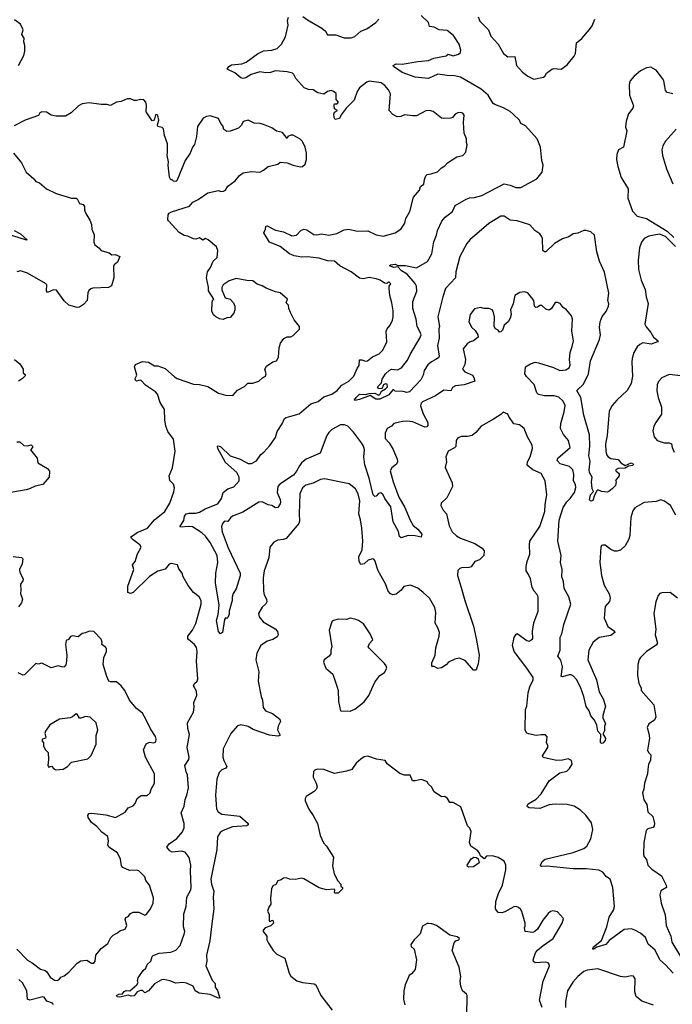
# Model space of a CAD drawing. Extents: x 2056909 to 2160450, y 827444 to 1016825.
# Tile 456 of 501: x 2119429 to 2124932, y 960481 to 968781. Entities that reach past the tile are written whole.
import ezdxf

# ---------------------------------------------------------------- set-up
doc = ezdxf.new("R2010")
doc.units = 0

msp = doc.modelspace()

# ---------------------------------------------------------------- linework, layer by layer
at = {"layer": '0CON10XD'}
for points in [[(2121222.3, 963912.3), (2121222, 963885), (2121196.7, 963795), (2121195, 963770), (2121185, 963742.5), (2121175, 963732.5), (2121165, 963740), (2121157.5, 963725), (2121138.1, 963615), (2121122.9, 963602.9), (2121104.3, 963624.3), (2121088.9, 963715), (2121104, 963766), (2121111.5, 963845), (2121080, 964035), (2121083.8, 964115), (2121101.3, 964205), (2121093.8, 964265), (2121035.2, 964375.2), (2120996.6, 964426.6), (2120965, 964456.4), (2120885.4, 964505.4), (2120855, 964509.2), (2120784.3, 964504.3), (2120781.2, 964511.2), (2120812.1, 964557.9), (2120818.2, 964595), (2120832.9, 964615), (2120855, 964621.3), (2120915, 964620.7), (2120945, 964628.9), (2120992.4, 964657.6), (2121100.5, 964699.5), (2121130.6, 964745), (2121145, 964796.7), (2121184.3, 964825.7), (2121235, 964843.8), (2121278.8, 964895), (2121280, 964925), (2121260, 964965), (2121165, 965046.9), (2121099.4, 965165), (2121096.7, 965185), (2121105, 965189.2), (2121125, 965179.4), (2121205, 965104.5), (2121287.6, 965077.6), (2121355, 965040.8), (2121385, 965039.2), (2121425, 965062), (2121462, 965115), (2121488.8, 965135), (2121539.8, 965190.2), (2121585, 965258.8), (2121601.2, 965308.8), (2121643.3, 965375), (2121662.2, 965417.8), (2121675, 965427.8), (2121715, 965439.5), (2121785, 965459.5), (2121885, 965541.5), (2121945, 965561.2), (2121995, 965600.5), (2122060, 965625), (2122105, 965654.3), (2122145, 965700.8), (2122205, 965734.2), (2122245.8, 965775), (2122275, 965841.2), (2122292.9, 965865), (2122295.7, 965914.3), (2122315, 965914.5), (2122345, 965902.7), (2122363.3, 965905), (2122405, 965938.8), (2122460, 965965), (2122490, 965995), (2122524, 966065), (2122520, 966155), (2122528, 966175), (2122552.5, 966205), (2122572.5, 966247.5), (2122577.5, 966275), (2122577, 966327), (2122566.9, 966395), (2122549.4, 966455), (2122543.9, 966516.1), (2122546, 966534), (2122559.2, 966555), (2122545, 966569.2), (2122535, 966568), (2122525, 966557.5), (2122505, 966558.8), (2122468, 966585), (2122436, 966596), (2122375, 966607.1), (2122325, 966596.5), (2122295, 966603.1), (2122225, 966654.4), (2122129.4, 966705), (2122085, 966744.5), (2122025, 966747.5), (2121955, 966769.4), (2121905, 966777.1), (2121855, 966781.8), (2121807.6, 966777.6), (2121745, 966791.5), (2121705, 966806.5), (2121625, 966867.5), (2121536.5, 966906.5), (2121489.2, 966985), (2121502.5, 967015), (2121505, 967040), (2121515, 967042.5), (2121585.5, 967005.5), (2121653.1, 966993.1), (2121725, 966957.8), (2121764.4, 966965.6), (2121801.2, 967005), (2121825, 967016), (2121849.7, 967009.7), (2121910, 966970), (2121935, 966967.8), (2121975, 966976.5), (2122034.6, 966964.6), (2122102.1, 966977.9), (2122165, 967009.2), (2122205, 967014), (2122275, 966996.7), (2122365, 967000), (2122435, 966966.2), (2122495, 966956.2), (2122595.9, 966984.1), (2122643.9, 967016.1), (2122678, 967065), (2122686.2, 967105), (2122720, 967165), (2122751.2, 967285), (2122800, 967345), (2122807.5, 967375), (2122836.7, 967395), (2122842, 967435), (2122854.2, 967465.8), (2122865, 967476), (2122899.7, 967480.3), (2122951.2, 967498.8), (2122985, 967532.5), (2123015, 967547.5), (2123037.5, 967575), (2123115, 967624), (2123165, 967636.7), (2123190, 967665), (2123203.3, 967725), (2123196.1, 967746.1), (2123197.1, 967777.1), (2123178, 967825), (2123170, 967915), (2123177.5, 967975), (2123165, 967992.5), (2123145, 967997.5), (2123123.6, 967996.4), (2123100, 967985), (2123077.5, 967955), (2123065, 967950), (2123005, 967946.7), (2122985, 967951.2), (2122915.5, 968005.5), (2122883.9, 968016.1), (2122855, 968011.2), (2122775, 967970.8), (2122745, 967969.2), (2122675, 967980), (2122644.1, 967965.9), (2122612.7, 967962.7), (2122575, 967982), (2122546, 968015), (2122557.1, 968155), (2122540.2, 968190.2), (2122507, 968227), (2122477.3, 968247.3), (2122375, 968261.2), (2122355, 968253.3), (2122293.8, 968205), (2122276.2, 968175), (2122248.8, 968101.2), (2122182, 968035), (2122140.6, 967979.4), (2122125, 967946.7), (2122088.3, 967938.3), (2122080, 967955), (2122076.7, 967985), (2122085, 968002.5), (2122110, 968015), (2122085, 968030), (2122080.7, 968059.3), (2122085, 968070), (2122105, 968072.5), (2122116.7, 968085), (2122098.3, 968108.3), (2122097.3, 968157.3), (2122075, 968176.7), (2122055, 968183.8), (2122025, 968176), (2121995, 968154.2), (2121942.5, 968165), (2121905, 968188), (2121865, 968192.5), (2121826.7, 968206.7), (2121756.7, 968285), (2121739.5, 968319.5), (2121728.6, 968328.6), (2121685, 968341.4), (2121585, 968348.9), (2121545, 968335.5), (2121505, 968332.2), (2121455, 968341.4), (2121380.9, 968319.1), (2121335, 968291.4), (2121315, 968285.8), (2121295, 968290), (2121242.1, 968332.1), (2121180, 968365), (2121193.3, 968385), (2121215, 968398.9), (2121301.5, 968408.5), (2121338.3, 968421.7), (2121435, 968492.9), (2121469.1, 968510.9), (2121485, 968517.1), (2121555, 968522.5), (2121600.9, 968539.1), (2121638, 968575), (2121670, 968635), (2121691.9, 968735), (2121688.8, 968775), (2121697, 968803)], [(2121817, 968807), (2121855, 968778.8), (2121978.3, 968708.3), (2122007.5, 968685), (2122025, 968652.5), (2122095, 968652.5), (2122166.4, 968626.4), (2122225, 968628.8), (2122255, 968640), (2122305, 968683.3), (2122357.3, 968702.7), (2122432.3, 968757.7), (2122456.7, 968785)], [(2124958.5, 966868.5), (2124874.2, 966954.2), (2124825, 966971.6), (2124734.7, 966955.3), (2124695, 966935.6), (2124671.4, 966905), (2124655, 966856.7), (2124643.8, 966755), (2124647.3, 966675), (2124668.9, 966585), (2124702.5, 966505), (2124710.9, 966445), (2124727.8, 966387.8), (2124700, 966215), (2124710.5, 966190.5), (2124751.1, 966145), (2124773.1, 966105), (2124812, 966075), (2124806, 966064), (2124755, 966047), (2124684.1, 966055.9), (2124656.9, 966043.1), (2124635, 966023.1), (2124606.9, 965975), (2124593.2, 965925), (2124589.6, 965895), (2124597.3, 965775), (2124585.6, 965715), (2124550, 965655), (2124465.3, 965574.7), (2124425, 965527.5), (2124400.2, 965479.8), (2124382.9, 965275), (2124369.4, 965205), (2124372.3, 965142.3), (2124380.5, 965110.5), (2124390, 965095), (2124412.4, 965082.4), (2124475, 965073.3), (2124496.7, 965045), (2124535, 965023.3), (2124584.6, 965045.4), (2124605.9, 965034.1), (2124597.8, 965022.2), (2124561.7, 965018.3), (2124535, 965001.2), (2124475, 964997.5), (2124453.6, 964986.4), (2124457.5, 964975), (2124482.5, 964955), (2124483, 964937), (2124453, 964897), (2124457.5, 964885), (2124453.3, 964855), (2124424.1, 964825.9), (2124397.5, 964802.5), (2124385, 964798.8), (2124333.6, 964803.6), (2124305, 964817.5), (2124295, 964810), (2124275.8, 964774.2), (2124261.1, 964728.9), (2124245, 964722.5), (2124233.6, 964733.6), (2124241.2, 964775), (2124266.7, 964805), (2124257.2, 964827.2), (2124249.6, 964885), (2124257.5, 964925), (2124235, 964963.8), (2124230.9, 964985), (2124239.6, 965060.4), (2124229, 965105), (2124236.2, 965185), (2124232.6, 965282.6), (2124185, 965446.2), (2124161.1, 965595), (2124126.9, 965655), (2124181.8, 965708.2), (2124225.3, 965795), (2124241.2, 965905), (2124317.9, 966085), (2124325.9, 966125), (2124319.4, 966185), (2124324, 966235), (2124340.7, 966279.3), (2124375, 966320.6), (2124393.8, 966365), (2124396.1, 966385), (2124388.9, 966415), (2124396.5, 966475), (2124361.5, 966651.5), (2124316.8, 966745), (2124296.7, 966825), (2124274.7, 966965), (2124245, 966992.5), (2124205, 967003.8), (2124185, 967003.1), (2124135, 966981.5), (2124096.2, 966975), (2124058.7, 966951.3), (2124005, 966932.9), (2123937.5, 966895), (2123865, 966823.8), (2123855, 966824), (2123840.8, 966835), (2123836.8, 966935), (2123830.4, 966955), (2123815, 966976.9), (2123773.3, 967003.3), (2123730.8, 967050.8), (2123625, 967085.3), (2123565, 967090.8), (2123515, 967123.6), (2123485, 967123.8), (2123385, 967061.8), (2123225.4, 966925), (2123198.2, 966895), (2123140.2, 966785), (2123107.7, 966655), (2123104.4, 966605), (2123020, 966515), (2122996.1, 966445), (2122954.5, 966275), (2122969.2, 966195), (2122962.9, 966175), (2122965.5, 966095.5), (2122952.5, 966035), (2122965.8, 965944.2), (2122959.7, 965930.3), (2122933.6, 965913.6), (2122902, 965898), (2122869.7, 965870.3), (2122838.8, 965825), (2122830.8, 965785), (2122812.3, 965745), (2122715, 965643.8), (2122695, 965638.8), (2122663.3, 965646.7), (2122595, 965650), (2122585, 965660), (2122575, 965660), (2122542.3, 965617.7), (2122465, 965582.5), (2122432.2, 965582.2), (2122385, 965614.2), (2122295, 965578.6), (2122255, 965570), (2122252.5, 965575), (2122265.8, 965595), (2122295.5, 965624.5), (2122345, 965621.1), (2122375, 965630), (2122425, 965632.5), (2122455, 965616.7), (2122465, 965622.5), (2122480.5, 965649.5), (2122515, 965668.8), (2122530.6, 965685), (2122527.7, 965707.7), (2122515, 965711.2), (2122497.5, 965702.5), (2122481.7, 965668.3), (2122455, 965673.3), (2122447.5, 965685), (2122479.2, 965720.8), (2122485, 965750), (2122515, 965795.8), (2122545.6, 965825), (2122565, 965834.6), (2122615, 965828), (2122650, 965845), (2122698.3, 965911.7), (2122723.8, 965965), (2122802.7, 966095), (2122813.5, 966125), (2122807.4, 966147.4), (2122780.4, 966195), (2122772.9, 966255), (2122743.1, 966345), (2122743.2, 966405), (2122776.9, 966493.1), (2122775.8, 966535), (2122765, 966557.5), (2122695.7, 966635.7), (2122648.8, 966665), (2122616.7, 966696.7), (2122585, 966692.7), (2122548.8, 966705), (2122555, 966715.4), (2122595, 966719.5), (2122618, 966708), (2122681.8, 966708.2), (2122775, 966689.6), (2122867.6, 966742.4), (2122905, 966806.2), (2122921.7, 966908.3), (2122944.7, 966965), (2122951.5, 967005), (2122988.1, 967081.9), (2123015.6, 967115), (2123077.8, 967165), (2123101.4, 967215), (2123195, 967268.6), (2123221.3, 967278.7), (2123265, 967282.5), (2123325, 967297.8), (2123515, 967397.8), (2123565, 967387.1), (2123612.5, 967365), (2123656, 967365), (2123790.7, 967439.3), (2123833.8, 967495), (2123844.4, 967555), (2123832.2, 967595), (2123821.8, 967705), (2123793.3, 967775), (2123695.2, 967885.2), (2123655.5, 967905.5), (2123643.3, 967935), (2123591.1, 967985), (2123565, 968006.7), (2123508.3, 968038.3), (2123434.3, 968065), (2123422.2, 968075), (2123380, 968145), (2123320.6, 968195), (2123145, 968296.3), (2123095, 968307.9), (2123035, 968308.9), (2122955, 968320.5), (2122875.9, 968284.1), (2122765, 968297.1), (2122655, 968334.6), (2122580, 968385), (2122577.5, 968395), (2122605, 968407.3), (2122654.4, 968404.4), (2122785, 968428.8), (2122875, 968435.6), (2122922.4, 968457.6), (2123025, 968474.6), (2123041.1, 968488.9), (2123085, 968475.6), (2123128.6, 968491.4), (2123146.6, 968503.4), (2123150, 968525), (2123135.6, 968575), (2123087.9, 968647.9), (2123035, 968688.6), (2122965.7, 968694.3), (2122925, 968717.5), (2122884.1, 968724.1), (2122876.4, 968756.4), (2122813.5, 968815)], [(2123293.9, 968806.1), (2123309.1, 968769.1), (2123380.8, 968695), (2123401.7, 968641.7), (2123463.8, 968575), (2123510, 968495), (2123545, 968467.5), (2123605, 968470), (2123619.2, 968395), (2123669.1, 968339.1), (2123713.3, 968305), (2123765, 968280), (2123845, 968297.5), (2123857.5, 968305), (2123870.7, 968329.3), (2123915, 968363.3), (2123932, 968368), (2123995, 968364.2), (2124045, 968401.2), (2124105, 968472.5), (2124116.7, 968495), (2124123.4, 968586.6), (2124168.1, 968621.9), (2124235, 968697.5), (2124255, 968730), (2124279.1, 968785)], [(2119418.8, 968395), (2119465, 968477.5), (2119472.5, 968515), (2119471.7, 968561.7), (2119464, 968595), (2119468, 968625), (2119446.2, 968655), (2119458.8, 968695), (2119435, 968743.3), (2119385, 968780)], [(2124935, 968156.9), (2124887.5, 968167.5), (2124875.6, 968185), (2124868.9, 968218.9), (2124860.5, 968265), (2124850.6, 968285), (2124795, 968355.8), (2124750.7, 968380.7), (2124715, 968376.2), (2124665, 968349.4), (2124610, 968305), (2124577.1, 968265), (2124567, 968233), (2124571.4, 968145), (2124603.6, 968053.6), (2124598, 968035), (2124562.1, 967987.9), (2124542.5, 967925), (2124536.1, 967876.1), (2124549.4, 967845), (2124519.4, 967705), (2124478, 967685), (2124464.3, 967645), (2124461.3, 967601.3), (2124472.1, 967542.1), (2124500.5, 967450.5), (2124558.8, 967355), (2124557.1, 967275), (2124597.4, 967167.4), (2124635, 967124.4), (2124715, 967105.3), (2124887.9, 966997.9), (2124944.6, 966944.6)], [(2121017.5, 966925), (2120995, 966936.7), (2120973.6, 966923.6), (2120945, 966941.2), (2120915, 966932), (2120895, 966934), (2120847.5, 966955), (2120815, 966962), (2120775, 966986), (2120683.8, 967085), (2120678.8, 967095), (2120681.2, 967135), (2120690.5, 967149.5), (2120709.5, 967160.5), (2120861.2, 967208.8), (2120888.7, 967241.3), (2120935, 967265.6), (2121015, 967322), (2121105, 967340), (2121125, 967333.3), (2121148.8, 967335), (2121164, 967345), (2121185, 967376.7), (2121245, 967422.5), (2121281.7, 967468.3), (2121315, 967490), (2121385, 967500), (2121455, 967496), (2121485, 967511.2), (2121525, 967543.3), (2121607, 967563), (2121625, 967580), (2121685, 967573.3), (2121734.2, 967554.2), (2121795, 967540), (2121815, 967542.5), (2121835, 967562.5), (2121847.9, 967602.1), (2121846.9, 967656.9), (2121837.3, 967707.3), (2121813.3, 967755), (2121795, 967772.5), (2121735, 967807.5), (2121715, 967807.5), (2121690, 967795), (2121685, 967780), (2121645, 967830), (2121595, 967840), (2121555, 967870), (2121485, 967897.5), (2121456.2, 967906.2), (2121405, 967908), (2121355, 967933.8), (2121315, 967923.3), (2121298.3, 967891.7), (2121273.6, 967866.4), (2121205, 967840), (2121175, 967838.8), (2121151.2, 967855), (2121143.3, 967885), (2121125, 967906.7), (2121105, 967946.7), (2121035, 967970), (2121004.2, 967965.8), (2120975, 967951.2), (2120930, 967880), (2120919.4, 967795), (2120902.1, 967727.9), (2120885.8, 967705), (2120867.5, 967655), (2120823.8, 967595), (2120755, 967422.5), (2120745, 967417.5), (2120725, 967420), (2120715, 967430), (2120705, 967430), (2120693.6, 967453.6), (2120680, 967555), (2120683, 967583), (2120672, 967635), (2120675.6, 967664.4), (2120674.3, 967734.3), (2120649.2, 967805), (2120641.7, 967861.7), (2120631.7, 967871.7), (2120595, 967880), (2120590, 967895), (2120603.3, 967935), (2120595, 967972.5), (2120585, 967980), (2120575, 967977.5), (2120562.5, 967935), (2120545, 967927.5), (2120496.2, 968005), (2120498.3, 968058.3), (2120492.5, 968085), (2120477.5, 968105), (2120447, 968107), (2120415, 968098.8), (2120395, 968100), (2120365, 968112.5), (2120335, 968112.5), (2120285, 968090), (2120245, 968086.7), (2120195, 968056.2), (2120165, 968066.7), (2120116.4, 968066.4), (2120015, 968081.2), (2119955, 968070), (2119925.9, 968054.1), (2119862.5, 967995), (2119815, 967968.8), (2119737, 967967), (2119695, 967976.7), (2119655, 968001.2), (2119615, 968003.8), (2119600, 967995), (2119588.1, 967971.9), (2119476.6, 967933.4), (2119383.3, 967885)], [(2124965, 967857.5), (2124873.2, 967756.8), (2124851.3, 967718.7), (2124842.9, 967685), (2124848.6, 967635), (2124882.7, 967522.7), (2124935, 967397.5)], [(2119375.9, 967655.9), (2119443.3, 967575), (2119483.8, 967495), (2119549.3, 967439.3), (2119565, 967417.5), (2119597.5, 967405), (2119655, 967353.8), (2119735.7, 967315.7), (2119867, 967277), (2119905.6, 967275.6), (2119915, 967270), (2119935, 967232.5), (2119965, 967222.5), (2119976.4, 967206.4), (2119976.7, 967175), (2119986.1, 967146.1), (2120021.2, 967091.2), (2120034, 967055), (2120038.8, 967015), (2120058.3, 966968.3), (2120053.3, 966905), (2120061.7, 966881.7), (2120097.1, 966857.1), (2120115, 966834.3), (2120185, 966814.3), (2120205, 966799.2), (2120235, 966802), (2120272.5, 966785), (2120255, 966737.5), (2120226, 966714), (2120219.5, 966700.5), (2120224, 966605), (2120202.3, 966537.7), (2120177.7, 966522.3), (2120045, 966516.7), (2120029.3, 966510.7), (2120012.7, 966497.3), (2120002.7, 966477.3), (2119998.8, 966415), (2119968.8, 966381.2), (2119935, 966357.5), (2119915, 966353.5), (2119845, 966375.7), (2119805, 966410), (2119740.7, 966500.7), (2119715, 966504.5), (2119665, 966481.9), (2119656.5, 966495), (2119656.9, 966545), (2119648.2, 966558.2), (2119495, 966644.4), (2119435, 966662.5), (2119405, 966656.7)], [(2119383.2, 967003.2), (2119435.5, 966975.5), (2119492.5, 966925), (2119488, 966922), (2119253.3, 966995)], [(2123825, 962753.8), (2123785, 962746.2), (2123720.3, 962760.3), (2123705, 962766.7), (2123691.7, 962791.7), (2123693.8, 962965), (2123704.3, 962995.7), (2123715.9, 963105.9), (2123731.4, 963158.6), (2123758.6, 963215), (2123758.6, 963235), (2123705.6, 963315), (2123599.2, 963455), (2123585.7, 963505), (2123597.9, 963572.1), (2123615, 963602.5), (2123625, 963606.7), (2123705, 963546.7), (2123725, 963541.2), (2123751.2, 963555), (2123756.2, 963565), (2123753.8, 963625), (2123763.9, 963696.1), (2123800.8, 963795), (2123800, 963915), (2123789.7, 963939.7), (2123766.2, 963965), (2123750, 963995), (2123735, 964067.5), (2123720, 964105), (2123698.8, 964135), (2123700.5, 964170.5), (2123708.1, 964215), (2123731.4, 964275), (2123726.9, 964355), (2123731.4, 964385), (2123815, 964510), (2123858.5, 964635), (2123859.6, 964695), (2123872.9, 964775), (2123860.5, 964895), (2123825, 964955.6), (2123756.4, 964986.4), (2123709.4, 965025), (2123710.5, 965055), (2123734.4, 965095), (2123752.1, 965165), (2123751.1, 965195), (2123712, 965265), (2123683.3, 965335), (2123642.5, 965365), (2123594.5, 965374.5), (2123553.3, 965435), (2123545, 965456.7), (2123505, 965472.5), (2123485, 965452.5), (2123425, 965413.3), (2123321.2, 965355), (2123275, 965301.2), (2123245, 965276.2), (2123203.9, 965266.1), (2123155, 965268), (2123122.5, 965255), (2123110, 965235), (2123105.8, 965184.2), (2123095, 965171.2), (2123043.3, 965145), (2123021.2, 965095), (2123026.7, 965055), (2123016.7, 965005), (2123075.8, 964875.8), (2123078, 964845), (2123030.7, 964749.3), (2122983.9, 964706.1), (2122981.2, 964685), (2123001.2, 964645), (2123027.5, 964615), (2123049.2, 964515), (2123075, 964463.8), (2123111.3, 964431.3), (2123145, 964410.8), (2123266.4, 964366.4), (2123330, 964325), (2123346.2, 964305), (2123343.8, 964265), (2123305, 964228.8), (2123267.3, 964212.7), (2123235, 964170), (2123217.7, 964162.3), (2123155, 964160), (2123140, 964155), (2123123, 964137), (2123121.2, 964095), (2123152.5, 963995), (2123181.9, 963885), (2123255, 963667.5), (2123279.2, 963565), (2123302.5, 963425), (2123302, 963395), (2123295, 963350), (2123281.7, 963308.3), (2123271.7, 963298.3), (2123255, 963297.5), (2123185, 963378.8), (2123135, 963398.8), (2123098.3, 963391.7), (2123045, 963366.2), (2123025, 963343.8), (2122985, 963317.5), (2122955, 963312.5), (2122925, 963327.5), (2122905, 963330), (2122905, 963360), (2122933.3, 963425), (2122937.1, 963485), (2122967.1, 963585), (2122968.6, 963615), (2122955.7, 963655), (2122932, 963695), (2122938.6, 963785), (2122930.8, 963825), (2122885, 963906), (2122832.1, 963952.1), (2122785, 963989.2), (2122725, 964013.3), (2122667.7, 964002.3), (2122647, 963973), (2122605, 963938), (2122575, 963932.5), (2122555, 963940), (2122535.7, 963965), (2122513.5, 964025), (2122451.4, 964135), (2122425, 964222.5), (2122415, 964233.3), (2122405, 964236.2), (2122367.5, 964225), (2122335, 964194), (2122305, 964187.5), (2122292, 964215), (2122287.7, 964252.3), (2122316.8, 964313.2), (2122323.8, 964385), (2122314.6, 964495), (2122303.1, 964565), (2122287.7, 964615), (2122296.8, 964725), (2122283.3, 964783.3), (2122259.4, 964825), (2122208.7, 964868.7), (2121998.6, 964911.4), (2121965, 964904.3), (2121905, 964873.1), (2121843, 964857), (2121815, 964835.7), (2121791.8, 964785), (2121785.6, 964615), (2121788.9, 964555), (2121784.2, 964535), (2121675, 964408.6), (2121655, 964400), (2121605, 964393.1), (2121572.1, 964377.9), (2121539.2, 964335), (2121529.4, 964245), (2121489.5, 964135), (2121483.3, 964075), (2121484.2, 963965), (2121491.7, 963931.7), (2121510.8, 963895), (2121512.5, 963875), (2121503.4, 963856.6), (2121475, 963828.8), (2121444.3, 963775), (2121448.1, 963748.1), (2121481.4, 963705), (2121583.8, 963645), (2121602.5, 963625), (2121608.8, 963595), (2121601.2, 963578.8), (2121565, 963556), (2121535, 963548.1), (2121515, 963541.4), (2121462, 963505), (2121427.7, 963442.3), (2121420, 963385), (2121447.1, 963285), (2121440.8, 963205), (2121466, 963075), (2121477.5, 963045), (2121482.7, 962982.7), (2121503.3, 962955), (2121562.1, 962932.1), (2121623.6, 962883.6), (2121628.8, 962865), (2121610, 962825), (2121604, 962795), (2121623.8, 962755), (2121621.7, 962748.3), (2121605, 962742.5), (2121535, 962750), (2121398.5, 962798.5), (2121355, 962823.3), (2121295, 962836.4), (2121265, 962828.9), (2121209.5, 962765), (2121145.6, 962635), (2121143.5, 962565), (2121151.1, 962535), (2121175.7, 962485), (2121168.1, 962471.9), (2121135, 962456.7), (2121110.5, 962435), (2121090.5, 962379.5), (2121079.6, 962245), (2121088, 962128), (2121104, 962104), (2121135, 962083.6), (2121285, 962067.5), (2121355.7, 962005.7), (2121356.2, 961995), (2121343.6, 961986.4), (2121225, 961976.7), (2121145, 961946.9), (2121119.5, 961930.5), (2121097.1, 961892.9), (2121091.1, 961785), (2121040.4, 961535), (2121046.2, 961495), (2121066.5, 961435), (2121060.8, 961385), (2121065.6, 961285), (2121050.8, 961159.2), (2121031.8, 961015), (2121005.6, 960895), (2121008.2, 960845), (2120999.5, 960805), (2121052.5, 960685), (2121077.7, 960657.7), (2121076.7, 960625), (2121096.6, 960596.6), (2121118, 960532), (2121097.5, 960535), (2121035, 960564), (2120943.3, 960575), (2120910, 960595), (2120892.9, 960632.9), (2120835, 960660.5), (2120805, 960664.5), (2120745, 960660), (2120695, 960680), (2120645, 960689.2), (2120625, 960686.9), (2120565.7, 960654.3), (2120514.6, 960595.4), (2120485, 960578.8), (2120465, 960597.5), (2120447.7, 960597.7), (2120421.2, 960585), (2120395, 960553.8), (2120370.5, 960550.5), (2120345, 960558.8), (2120275, 960541.9), (2120250, 960545), (2120246.7, 960555), (2120265, 960565.7), (2120295, 960568.8), (2120309.5, 960590.5), (2120327.7, 960597.7), (2120357.5, 960595), (2120416.7, 960645), (2120427.5, 960665), (2120422.5, 960675), (2120427.5, 960705), (2120470, 960765), (2120493.6, 960786.4), (2120503.9, 960816.1), (2120534.1, 960845.9), (2120546.7, 960885), (2120555, 960893.3), (2120605, 960912.5), (2120705, 960920.8), (2120745, 960938.7), (2120781.8, 960978.2), (2120816.7, 961073.3), (2120820.8, 961095), (2120810.2, 961135), (2120814.2, 961245), (2120832.4, 961305), (2120840, 961385), (2120871.5, 961445), (2120875.2, 961464.8), (2120868.9, 961605), (2120873.5, 961655), (2120857.6, 961717.6), (2120825.8, 961765), (2120795, 961773.1), (2120715, 961764.3), (2120696.2, 961775), (2120668.8, 961805), (2120689.2, 961835), (2120755, 961880), (2120800.9, 961935), (2120815, 961970), (2120815.8, 962005.8), (2120790, 962095), (2120815, 962150), (2120823.3, 962206.7), (2120839.2, 962245), (2120851.5, 962305), (2120844.4, 962415), (2120831.8, 962441.8), (2120821.5, 962495), (2120854.4, 962545), (2120858.2, 962565), (2120842.7, 962645), (2120860, 962755), (2120848, 962805), (2120844.2, 962855), (2120893.8, 962945), (2120900.8, 962985), (2120897.5, 963025), (2120924.2, 963085), (2120919.7, 963119.7), (2120894, 963165), (2120902, 963185), (2120924.4, 963205.6), (2120931.4, 963225), (2120920.4, 963375), (2120926.2, 963455), (2120919.2, 963489.2), (2120904.5, 963514.5), (2120853.3, 963555), (2120846.7, 963565), (2120846.4, 963583.6), (2120887.5, 963635), (2120915, 963692.5), (2120960.8, 963855), (2120960, 963885), (2120943.8, 963915), (2120895, 963953.8), (2120851.3, 964011.3), (2120808.8, 964085), (2120800, 964115), (2120771.7, 964151.7), (2120760, 964185), (2120706.2, 964196.2), (2120689.3, 964190.7), (2120655, 964150), (2120595, 964133.3), (2120525, 964087.1), (2120385, 963952.5), (2120363.9, 963943.9), (2120341.7, 963951.7), (2120342.5, 964005), (2120393.1, 964145), (2120380.6, 964185), (2120404.4, 964215), (2120421.4, 964278.6), (2120454.2, 964335), (2120442, 964355), (2120386.8, 964396.8), (2120366.7, 964415), (2120373.3, 964425), (2120420.9, 964459.1), (2120506.2, 964495), (2120565.6, 964564.4), (2120652, 964635), (2120694.2, 964705), (2120730.3, 964799.7), (2120734.4, 964835), (2120725.4, 964865.4), (2120695, 964897.5), (2120690, 964935), (2120716.8, 965003.2), (2120741.4, 965145), (2120726.5, 965245), (2120679.8, 965309.8), (2120661.1, 965355), (2120652.7, 965407.3), (2120650.6, 965495), (2120612.7, 965552.7), (2120591.8, 965625), (2120575, 965643.3), (2120490.9, 965700.9), (2120455, 965740), (2120445, 965742.5), (2120415, 965733.8), (2120405, 965742.5), (2120402.5, 965755), (2120416.7, 965785), (2120410, 965815), (2120396.7, 965855), (2120406.7, 965875), (2120465, 965898.8), (2120515, 965893.3), (2120565, 965862), (2120595, 965864), (2120655, 965839.2), (2120735, 965769.2), (2120756.8, 965756.8), (2120895, 965708.8), (2120946.1, 965706.1), (2121015, 965690), (2121105, 965632), (2121165, 965616), (2121226, 965614), (2121265, 965656.7), (2121325, 965687.5), (2121353.8, 965716.2), (2121395, 965716.7), (2121445, 965733.8), (2121477.7, 965762.3), (2121502.5, 965775), (2121506.7, 965795), (2121497.5, 965835), (2121509.3, 965860.7), (2121565, 965896.7), (2121596.1, 965903.9), (2121612.5, 965935), (2121616.7, 966015), (2121627.5, 966055), (2121657, 966093), (2121685, 966107.5), (2121715, 966107.5), (2121735, 966117.5), (2121788.3, 966171.7), (2121790, 966195), (2121745, 966250), (2121713.6, 966313.6), (2121697.5, 966345), (2121696.7, 966375), (2121677.5, 966395), (2121688.8, 966425), (2121625, 966477.5), (2121586, 966486), (2121507, 966517), (2121475, 966536.7), (2121432.3, 966552.3), (2121395, 966578.8), (2121345, 966581.2), (2121255, 966600), (2121195, 966579.2), (2121146.2, 966545), (2121133.9, 966523.9), (2121134.2, 966504.2), (2121162.5, 966435), (2121203.6, 966423.6), (2121233.3, 966395), (2121243.3, 966365), (2121242.5, 966335), (2121233.6, 966306.4), (2121205, 966270), (2121175, 966266.2), (2121145, 966253.8), (2121115, 966258.8), (2121082.5, 966275), (2121063.9, 966293.9), (2121048.8, 966325), (2121051.2, 966395), (2121056.4, 966413.6), (2121067.5, 966425), (2121020, 966495), (2121020, 966525), (2121004.3, 966605), (2121014.2, 966655), (2121038.3, 966691.7), (2121061.2, 966745), (2121095.7, 966775), (2121099.2, 966835), (2121090, 966865), (2121017.5, 966925)], [(2124961.8, 964605), (2124916.4, 964685), (2124865, 964723.1), (2124835, 964734.3), (2124795, 964719.2), (2124695, 964710), (2124615, 964666.2), (2124597.9, 964642.1), (2124583.1, 964585), (2124573.9, 964433.9), (2124565, 964403.3), (2124533.7, 964346.3), (2124495, 964309.2), (2124465, 964300.8), (2124445, 964302), (2124415, 964316.2), (2124365, 964351.2), (2124345, 964352.5), (2124335, 964347.5), (2124330, 964335), (2124321.1, 964205), (2124334.6, 964094.6), (2124357.5, 964015), (2124400.3, 963940.3), (2124408.6, 963905), (2124402.1, 963877.9), (2124366.7, 963835), (2124356.7, 963735), (2124387.5, 963665), (2124445, 963625.8), (2124447.5, 963615), (2124415, 963589.1), (2124315, 963572.2), (2124265.6, 963535), (2124228.5, 963465), (2124218.5, 963385), (2124293.8, 963215), (2124314.6, 963114.6), (2124350, 963055), (2124368.8, 962995), (2124347.5, 962915), (2124347.5, 962895), (2124370, 962845), (2124360, 962825), (2124361.2, 962785), (2124350, 962765), (2124350, 962755), (2124367.8, 962725), (2124366.9, 962705), (2124345, 962682.9), (2124335, 962680.8), (2124327.5, 962687.5), (2124330, 962755), (2124305, 962783.3), (2124295.6, 962835), (2124275, 962876.7), (2124245, 962912), (2124231.2, 962955), (2124205, 962992.7), (2124186.1, 963075), (2124158.5, 963155), (2124125, 963218.1), (2124098.2, 963248.2), (2124078.1, 963258.1), (2124061.2, 963258.8), (2124005, 963242.2), (2123994.4, 963244.4), (2124004.7, 963325), (2123991.7, 963381.7), (2123968.1, 963415), (2123987.5, 963465), (2123987.8, 963575), (2124000.3, 963605), (2124017, 963683), (2124075.4, 963855), (2124058.4, 963915), (2124019.3, 963985), (2124015.3, 964045.3), (2124000, 964085), (2124002.3, 964145), (2123990.5, 964205), (2123994.5, 964265), (2123966.6, 964385), (2123978, 964562), (2124012.4, 964667.6), (2124042.4, 964717.6), (2124072, 964745), (2124106.9, 964795), (2124117.3, 964837.3), (2124115, 964862.5), (2124099.4, 964895), (2124102.4, 964947.6), (2124094.4, 964985), (2124065, 965015.6), (2123986.5, 965036.5), (2123961.4, 965065), (2123966, 965085), (2124071.2, 965175), (2124056.2, 965235), (2124015.5, 965285.5), (2123988.9, 965335), (2123991.7, 965378.3), (2124021.1, 965475), (2124027.4, 965527.4), (2124011.9, 965565), (2123975, 965599.5), (2123935, 965608.8), (2123855, 965609.1), (2123805, 965622.5), (2123790.6, 965635), (2123766.4, 965705), (2123702.3, 965772.3), (2123688.9, 965795), (2123693.3, 965855), (2123735, 965880), (2123775, 965893.6), (2123805, 965889.5), (2123929.3, 965849.3), (2123985, 965823.1), (2124035, 965828.6), (2124061.2, 965845), (2124071.7, 965868.3), (2124065.9, 965915.9), (2124070, 965975), (2124088, 966025), (2124097.5, 966075), (2124084.2, 966155), (2124091.2, 966255), (2124082, 966285), (2124040, 966335), (2124012.5, 966355), (2123987.3, 966387.3), (2123963, 966397), (2123945, 966397.5), (2123912, 966345), (2123895, 966331.4), (2123865, 966339.4), (2123831.7, 966371.7), (2123815, 966371.4), (2123795, 966356.7), (2123780, 966355), (2123771.2, 966365), (2123763.8, 966415), (2123715, 966477.5), (2123685, 966486.7), (2123645, 966482.5), (2123604, 966455), (2123589.2, 966385), (2123568, 966335), (2123572.5, 966295), (2123566.2, 966265), (2123547.3, 966232.7), (2123514.4, 966205.6), (2123501.2, 966165), (2123485, 966150), (2123475, 966147.5), (2123463, 966163), (2123440, 966175), (2123430, 966195), (2123433.8, 966275), (2123421.2, 966325), (2123413.3, 966335), (2123385.9, 966345.9), (2123345, 966346), (2123315, 966353.8), (2123265, 966342.5), (2123228, 966295), (2123217.1, 966235), (2123242, 966185), (2123269.5, 966159.5), (2123292, 966125), (2123293.8, 966105), (2123255.7, 966074.3), (2123226.7, 966065), (2123202.1, 966047.9), (2123168.8, 966005), (2123188.9, 965915), (2123182.2, 965875), (2123164.2, 965834.2), (2123181.7, 965811.7), (2123246.9, 965785), (2123259.5, 965765), (2123266, 965735), (2123177.6, 965702.4), (2123104.7, 965695.3), (2123078.6, 965681.4), (2123065, 965653.3), (2123005, 965656.7), (2122935, 965610.6), (2122825, 965558.8), (2122815, 965547.5), (2122809.2, 965525), (2122831.2, 965458.8), (2122871.5, 965385), (2122869.6, 965360.4), (2122861.4, 965348.6), (2122845, 965347.1), (2122745, 965390), (2122695, 965396.2), (2122657.1, 965392.9), (2122583.6, 965376.4), (2122564.3, 965355.7), (2122526.7, 965335), (2122510, 965295), (2122509.7, 965249.7), (2122544, 965215), (2122577.2, 965157.2), (2122613.3, 965075), (2122614.5, 965055), (2122607.1, 965035), (2122567, 965003), (2122552.4, 964977.6), (2122577.7, 964885), (2122626.9, 964755), (2122678.1, 964668.1), (2122722.2, 964562.2), (2122748.3, 964518.3), (2122787.5, 964485), (2122819.4, 964445), (2122815, 964420), (2122765, 964430), (2122705, 964432.5), (2122645, 964413.3), (2122631.2, 964425), (2122623.3, 964466.7), (2122577.6, 964547.6), (2122559.7, 964675), (2122509.2, 964745), (2122494.4, 964775), (2122475, 964791.9), (2122455, 964788.1), (2122435, 964764.3), (2122425, 964760.8), (2122410.5, 964775), (2122376.2, 964915), (2122339.6, 965029.6), (2122332, 965095), (2122335.3, 965155), (2122327.2, 965185), (2122312.1, 965215), (2122245, 965304.3), (2122195.4, 965355.4), (2122166.7, 965366.7), (2122135, 965365.9), (2122062.5, 965325), (2122035, 965301.1), (2122018.8, 965275), (2121963.9, 965126.1), (2121844.5, 965075), (2121805, 965046.2), (2121789.5, 965020.5), (2121764.7, 964975), (2121737.8, 964942.2), (2121622.7, 964865), (2121604.6, 964845), (2121601.1, 964795), (2121625.3, 964735.3), (2121627.8, 964715), (2121625, 964700), (2121605, 964668.8), (2121585, 964665.8), (2121555.4, 964685.4), (2121525, 964690), (2121475, 964716.4), (2121445, 964712.9), (2121311.5, 964628.5), (2121223.3, 964595), (2121207, 964583), (2121185, 964551.5), (2121155, 964553.1), (2121138.5, 964535), (2121130.4, 964505), (2121136.2, 964465), (2121188, 964328), (2121288.2, 964115), (2121287.4, 964092.6), (2121255, 963983.3), (2121230, 963945), (2121222.3, 963912.3)], [(2119386.2, 965915), (2119430.7, 965880.7), (2119457.5, 965835), (2119457.5, 965805), (2119475, 965790), (2119475, 965780), (2119452.5, 965755), (2119420, 965735)], [(2125025, 965775.6), (2124905, 965788.8), (2124845, 965762), (2124815, 965731.2), (2124804.2, 965704.2), (2124802.1, 965652.1), (2124814, 965596), (2124841.4, 965515), (2124842, 965455), (2124792, 965385), (2124775.9, 965354.1), (2124766.7, 965315), (2124778.8, 965265), (2124804.5, 965234.5), (2124863.4, 965213.4), (2124905, 965213.5), (2124924.2, 965205), (2124930, 965175), (2124948.8, 965135)], [(2119405, 965223.3), (2119431.7, 965221.7), (2119465, 965192.5), (2119495, 965190), (2119526.1, 965196.1), (2119536.1, 965186.1), (2119537.5, 965175), (2119520, 965155), (2119578, 965085), (2119583.3, 965045), (2119663.6, 964996.4), (2119681.2, 964975), (2119677.1, 964925), (2119625, 964863.3), (2119560.7, 964849.3), (2119513.3, 964825), (2119485, 964817.5), (2119175.9, 964764.1)], [(2119375, 964256.7), (2119445, 964246.2), (2119456.9, 964236.9), (2119451.2, 964195), (2119428, 964145), (2119430, 964125), (2119457.5, 964065), (2119455, 964050), (2119437, 964023), (2119439.3, 963970.7), (2119437.5, 963945), (2119453.3, 963895), (2119443.3, 963865), (2119418, 963832)], [(2124975, 963904), (2124915, 963953.8), (2124845, 963950), (2124826.4, 963943.6), (2124811.7, 963928.3), (2124794.2, 963875), (2124777.1, 963775), (2124792.7, 963642.7), (2124788.6, 963595), (2124806, 963525), (2124795, 963508.8), (2124715, 963454.3), (2124664, 963405), (2124652.4, 963387.6), (2124640, 963345), (2124637.1, 963255), (2124650.8, 963185), (2124668.3, 963148.3), (2124668.8, 963125), (2124776, 963005), (2124794, 962905), (2124783, 962877), (2124734, 962845), (2124719.1, 962815), (2124734.4, 962765), (2124739.2, 962725), (2124724.1, 962624.1), (2124731.2, 962605), (2124750, 962585), (2124747.1, 962535), (2124732, 962505), (2124725, 962460), (2124723.8, 962425), (2124696.2, 962345), (2124691.2, 962295), (2124680, 962265), (2124692.5, 962205), (2124716.7, 962165), (2124726.2, 962105), (2124766.7, 962065), (2124781.2, 962005), (2124778.8, 961985), (2124769.2, 961970.8), (2124725, 961959.2), (2124712, 961945), (2124690.8, 961845), (2124689.2, 961745), (2124696, 961725), (2124715, 961702.5), (2124726.2, 961655), (2124759.7, 961619.7), (2124840, 961565), (2124880, 961485), (2124882.5, 961465), (2124835, 961436.7), (2124826, 961405), (2124838, 961335), (2124871.2, 961235), (2124880, 961145), (2124919.4, 961055), (2124926.9, 961005), (2125033.1, 960833.1)], [(2122215, 962953.3), (2122255, 962970), (2122335, 963031.2), (2122373.3, 963085), (2122422.7, 963197.3), (2122467.3, 963252.7), (2122505, 963278), (2122524, 963315), (2122518.6, 963335), (2122504.2, 963355), (2122375, 963482), (2122368, 963495), (2122377.7, 963522.3), (2122406.1, 963553.9), (2122383.8, 963605), (2122327, 963687), (2122286.7, 963715), (2122255, 963727.5), (2122215, 963735.7), (2122185, 963726.2), (2122117, 963727), (2122075, 963717.5), (2122062.5, 963705), (2122038.8, 963635), (2122061.2, 963495), (2122052.5, 963465), (2122052.5, 963435), (2122037.5, 963415), (2121996.7, 963385), (2121991.2, 963365), (2122011.2, 963315), (2122068.8, 963265), (2122105.8, 963155.8), (2122114.2, 963125), (2122116.9, 963035), (2122133.3, 962955), (2122215, 962953.3)], [(2119405.3, 960945.3), (2119495, 960852), (2119535, 960830.6), (2119605, 960776.9), (2119643.9, 960766.1), (2119658, 960755), (2119685, 960709.2), (2119723.8, 960685), (2119745, 960680.8), (2119760.9, 960689.1), (2119775, 960710), (2119805, 960720), (2119845, 960751.2), (2119915, 960826.7), (2119945, 960847.5), (2119995, 960853.3), (2120035, 960828), (2120055, 960828.8), (2120065.8, 960845), (2120070.8, 960895), (2120115, 960951.2), (2120173.3, 960995), (2120196.7, 961045), (2120216.7, 961065), (2120255, 961083.3), (2120275, 961100), (2120317.5, 961115), (2120332.5, 961145), (2120317.5, 961195), (2120325, 961212.5), (2120345, 961222.5), (2120365, 961247.5), (2120385, 961256.7), (2120435, 961258), (2120485, 961234), (2120501.2, 961245), (2120532, 961285), (2120554.3, 961335), (2120557.8, 961377.8), (2120524, 961485), (2120494.3, 961524.3), (2120485.7, 961555.7), (2120435, 961606.2), (2120415, 961612), (2120355, 961608.8), (2120300, 961635), (2120288.3, 961648.3), (2120280, 961705), (2120255, 961757.5), (2120181.2, 961805), (2120172, 961825), (2120178, 961855), (2120172, 961895), (2120122.2, 961932.2), (2120080.5, 961980.5), (2120035.8, 962015), (2120007.5, 962055), (2120003.8, 962075), (2120015, 962088.8), (2120037.7, 962092.3), (2120155, 962077.3), (2120237.5, 962055), (2120318.3, 962101.7), (2120345, 962136.7), (2120386.2, 962155), (2120402.5, 962175), (2120420.8, 962215), (2120445, 962236.2), (2120455, 962241.2), (2120505, 962241.2), (2120530, 962265), (2120536.7, 962295), (2120566.7, 962345), (2120566.2, 962425), (2120491.4, 962565), (2120473.3, 962625), (2120495, 962676.7), (2120525, 962691.2), (2120560, 962685), (2120576.7, 962695), (2120580, 962715), (2120575, 962737.5), (2120532.5, 962802.5), (2120492.5, 962885), (2120465.8, 962935.8), (2120415.6, 962975.6), (2120355.5, 963045.5), (2120315.5, 963125), (2120285.6, 963165), (2120245, 963200), (2120195, 963198), (2120182, 963205), (2120163.8, 963245), (2120134.5, 963345), (2120140, 963405), (2120162.5, 963455), (2120160, 963475), (2120155, 963488), (2120123.3, 963515), (2120126.2, 963535), (2120115, 963560), (2120055, 963623.3), (2120015, 963626.7), (2119985, 963612.5), (2119955, 963607.5), (2119921.7, 963578.3), (2119875, 963586.7), (2119858.3, 963581.7), (2119840, 963555), (2119821.7, 963548.3), (2119816.7, 963515), (2119826.9, 963425), (2119824.3, 963375.7), (2119817.3, 963342.7), (2119805, 963326.7), (2119795, 963323.3), (2119755, 963333.5), (2119695, 963317.8), (2119615, 963355.6), (2119585, 963348), (2119565, 963353.8), (2119470.5, 963259.5), (2119455, 963254.3), (2119415.8, 963275.8)], [(2119735, 962456.7), (2119795, 962462.5), (2119833, 962487), (2119865, 962522), (2120005, 962551.2), (2120031.2, 962578.8), (2120072.9, 962675), (2120074.2, 962745.8), (2120087.1, 962795), (2120073.3, 962855), (2120025, 962902.5), (2119985, 962907.5), (2119945, 962892), (2119935, 962893.8), (2119915, 962926.7), (2119905, 962928.8), (2119875.6, 962904.4), (2119854.5, 962895.5), (2119765, 962885.6), (2119684.4, 962835.6), (2119646.4, 962783.6), (2119640, 962765), (2119651.2, 962735), (2119646.2, 962725), (2119622.5, 962715), (2119617.5, 962705), (2119630, 962685), (2119630.7, 962660.7), (2119645, 962630), (2119668.8, 962605), (2119672.5, 962545), (2119667.5, 962495), (2119675, 962480), (2119698.3, 962488.3), (2119717.5, 962465), (2119735, 962456.7)], [(2124938.8, 960745), (2124874.3, 960815), (2124827.1, 960855), (2124788.2, 960938.2), (2124728.9, 960988.9), (2124706.2, 961045), (2124665, 961081.5), (2124617.3, 961107.3), (2124586.7, 961116.7), (2124527.1, 961112.9), (2124399.6, 961020.4), (2124372.5, 960985), (2124296.7, 960963.3), (2124265, 960942.5), (2124260.8, 960955), (2124268, 960965), (2124335, 961020), (2124379.5, 961135), (2124398.8, 961215), (2124435.5, 961275), (2124445.5, 961305), (2124430, 961465), (2124407.1, 961535), (2124376.9, 961555), (2124345, 961594.4), (2124312.2, 961612.2), (2124205, 961622.5), (2124095, 961622.3), (2123875, 961645.6), (2123832.7, 961642.7), (2123822.5, 961645), (2123820, 961655), (2123835.7, 961685), (2123858.8, 961705), (2124095, 961760.5), (2124185, 961794.4), (2124211.4, 961815), (2124244.4, 961875), (2124263.1, 961955), (2124251.3, 962011.3), (2124204, 962075), (2124158.3, 962118.3), (2124105, 962151.5), (2124045, 962164.6), (2123945, 962169.2), (2123895, 962161.8), (2123815, 962130.9), (2123725, 962136), (2123710, 962145), (2123708, 962155), (2123717.9, 962172.1), (2123785, 962209.2), (2123825.5, 962254.5), (2123895, 962366), (2123985, 962431.2), (2124043.6, 962446.4), (2124065, 962467.5), (2124088.8, 962505), (2124082.5, 962535), (2124055, 962550), (2124005, 962538.8), (2123956.1, 962536.1), (2123842.3, 962562.3), (2123838.8, 962575), (2123883.3, 962645), (2123882.5, 962665), (2123872.5, 962685), (2123877.5, 962735), (2123861.7, 962751.7), (2123825, 962753.8)], [(2123690.8, 961139.2), (2123691.4, 961165), (2123662.4, 961262.4), (2123652.4, 961282.4), (2123636.4, 961296.4), (2123615, 961304.3), (2123595, 961301.9), (2123520.5, 961259.5), (2123495, 961251.3), (2123465, 961255.4), (2123442.5, 961285), (2123442.6, 961347.4), (2123466, 961415), (2123500, 961485), (2123528.1, 961615), (2123527.5, 961655), (2123515, 961686.7), (2123465, 961720), (2123415, 961732.5), (2123365, 961731.2), (2123345, 961707.5), (2123313.6, 961733.6), (2123306.7, 961755), (2123291.2, 961775), (2123232.5, 961815), (2123221.2, 961845), (2123236.6, 961936.6), (2123225.8, 961965), (2123205.7, 961985.7), (2123147.5, 962145), (2123085, 962182.5), (2123055, 962182.5), (2123036.4, 962216.4), (2123015, 962232.5), (2122985, 962230), (2122925, 962272.5), (2122902.5, 962315), (2122877, 962337), (2122865, 962357.5), (2122853.3, 962363.3), (2122815, 962376.7), (2122765, 962363.8), (2122740, 962365), (2122723, 962413), (2122673.6, 962413.6), (2122635, 962427.5), (2122527, 962507), (2122510, 962535), (2122438.3, 962548.3), (2122365, 962572.5), (2122335, 962567.5), (2122305, 962547.5), (2122265, 962513.3), (2122228.8, 962461.2), (2122185, 962446), (2122085, 962427.5), (2121995, 962460), (2121936.4, 962463.6), (2121917.5, 962455), (2121907, 962443), (2121903.3, 962395), (2121930, 962345), (2121936.4, 962313.6), (2121928.3, 962291.7), (2121912.5, 962275), (2121845, 962232.5), (2121836.7, 962215), (2121836.7, 962195), (2121868, 962125), (2121905, 962073.3), (2121940, 962005), (2121962, 961905), (2121991.7, 961841.7), (2122016.2, 961815), (2122075, 961722.5), (2122067.3, 961647.3), (2122080.3, 961580.3), (2122111.7, 961521.7), (2122137.5, 961495), (2122138.3, 961478.3), (2122150, 961465), (2122150, 961455), (2122115, 961418.8), (2122087.5, 961417.5), (2122083.3, 961423.3), (2122087.5, 961445), (2122080.7, 961450.7), (2122015, 961445.7), (2121955, 961462.9), (2121825, 961539.2), (2121805, 961544.2), (2121755, 961533.8), (2121705, 961536.2), (2121675, 961546.2), (2121655, 961543.3), (2121635, 961530), (2121605, 961522.5), (2121588.3, 961491.7), (2121565, 961480), (2121552.5, 961455), (2121543.3, 961375), (2121547.5, 961325), (2121530, 961300), (2121517.5, 961265), (2121531.7, 961241.7), (2121531.7, 961181.7), (2121545, 961180), (2121551.7, 961188.3), (2121565, 961190), (2121570, 961165), (2121547, 961143), (2121500, 961125), (2121483, 961107), (2121483.3, 961095), (2121512.5, 961055), (2121513.9, 961023.9), (2121526.4, 960996.4), (2121567.5, 960935), (2121596.7, 960905), (2121665, 960870), (2121702.9, 960745), (2121715, 960718.8), (2121765, 960680), (2121815, 960665.8), (2121912.7, 960652.7), (2121925.7, 960645.7), (2121968, 960555), (2122063, 960433)], [(2123215, 961637.5), (2123203.9, 961643.9), (2123203.3, 961655), (2123235, 961706.7), (2123259.5, 961720.5), (2123280, 961720), (2123296.2, 961706.2), (2123302.5, 961675), (2123255, 961640), (2123215, 961637.5)], [(2123835.6, 960455), (2123812.5, 960515), (2123844.4, 960675), (2123895.7, 960804.3), (2123895, 960820), (2123885, 960831.2), (2123865, 960836), (2123775, 960831.2), (2123761.7, 960841.7), (2123758.8, 960855), (2123779.2, 960915), (2123795, 960938), (2123842.1, 960977.9), (2123926.2, 961035), (2124003.3, 961165), (2124013.3, 961205), (2123965, 961260), (2123925, 961268.8), (2123905, 961263.3), (2123884.4, 961245.6), (2123840.3, 961189.7), (2123796.7, 961115), (2123772.5, 961095), (2123755, 961086.7), (2123690, 961095), (2123686.2, 961125), (2123690.8, 961139.2)], [(2123200, 960385), (2123202.5, 960555), (2123197.3, 960567.3), (2123164.3, 960595), (2123147.5, 960635), (2123142.9, 960675), (2123147.5, 960715), (2123134.2, 960794.2), (2123076.7, 960935), (2123091.7, 960998.3), (2123107.5, 961015), (2123132.5, 961025), (2123137.5, 961035), (2123118.8, 961048.8), (2123055, 961064), (2122945, 961146), (2122905, 961160), (2122875, 961162.5), (2122865, 961162.5), (2122825, 961140), (2122806.1, 961073.9), (2122755, 961024), (2122727.5, 960985), (2122729.5, 960969.5), (2122756.7, 960945), (2122776.2, 960855), (2122762.5, 960775), (2122733, 960737), (2122712.5, 960725), (2122680, 960645), (2122668.8, 960595), (2122666, 960525), (2122675.9, 960475.9)], [(2124774.3, 960474.3), (2124675, 960507.5), (2124626.9, 960546.9), (2124616.9, 960585), (2124620, 960695), (2124605, 960717.5), (2124585, 960720), (2124535, 960711.2), (2124495, 960715.8), (2124305, 960781.2), (2124215, 960768.7), (2124185, 960756.7), (2124136.4, 960715), (2124093, 960667), (2124048.5, 960595), (2124030, 960505), (2124032.5, 960455)], [(2119715, 960480), (2119705, 960491.4), (2119658.8, 960508.8), (2119635, 960541.2), (2119625, 960544.2), (2119515, 960515.8), (2119495, 960523.3), (2119490, 960595), (2119451.7, 960661.7), (2119421.7, 960691.7)]]:
    msp.add_lwpolyline(points, dxfattribs=at)

doc.saveas('drawing.dxf')
